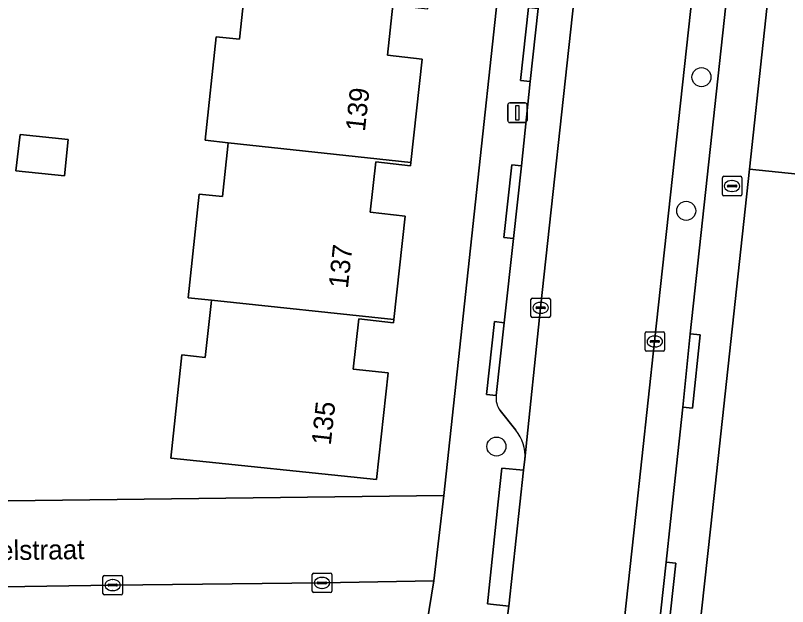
# Model space of a CAD drawing. Extents: x 160732 to 162107, y 387428 to 388479.
# Drawn here: x 162001.79 to 162041.42, y 387906.72 to 387937.04 of the extents above; entities that cross this region are included whole.
import ezdxf

# ---------------------------------------------------------------- set-up
doc = ezdxf.new("R2010")
doc.units = 0
for name, color, linetype in [('IMGEO_Boom', 7, 'Continuous'), ('IMGEO_Brandkraan', 7, 'Continuous'), ('IMGEO_Erf', 7, 'Continuous'), ('IMGEO_Groenvoorziening', 7, 'Continuous'), ('IMGEO_Kolk', 7, 'Continuous'), ('IMGEO_Lichtmast', 7, 'Continuous'), ('IMGEO_Openbare_ruimte_label', 7, 'Continuous'), ('IMGEO_Pand', 7, 'Continuous'), ('IMGEO_Pand_nummerreeks', 7, 'Continuous'), ('IMGEO_Parkeervlak_open', 7, 'Continuous'), ('IMGEO_Rijbaan_lokaal_open', 7, 'Continuous'), ('IMGEO_Voetpad_open', 7, 'Continuous')]:
    doc.layers.add(name, color=color, linetype=linetype)

msp = doc.modelspace()

# ---------------------------------------------------------------- linework, layer by layer
at = {"layer": 'IMGEO_Boom'}
for centre in [(162037.001, 387933.876), (162036.218, 387927.018), (162026.476, 387914.927)]:
    msp.add_circle(centre, 0.489, dxfattribs=at)
at = {"layer": 'IMGEO_Brandkraan'}
for p, q in [((162038.073, 387927.863), (162038.073, 387928.715)), ((162038.148, 387928.789), (162039, 387928.789)), ((162039.074, 387928.715), (162039.074, 387927.863)), ((162038.332, 387928.283), (162038.332, 387928.295)), ((162038.77, 387928.246), (162038.372, 387928.246)), ((162038.375, 387928.332), (162038.773, 387928.332)), ((162038.561, 387928.569), (162038.586, 387928.569)), ((162038.816, 387928.295), (162038.816, 387928.283)), ((162038.584, 387928.009), (162038.559, 387928.009)), ((162039, 387927.789), (162038.148, 387927.789))]:
    msp.add_line(p, q, dxfattribs=at)
for points in [[(162038.073, 387927.863), (162038.073, 387928.715)], [(162038.148, 387928.789), (162039, 387928.789)], [(162039.074, 387928.715), (162039.074, 387927.863)], [(162039, 387927.789), (162038.148, 387927.789)]]:
    msp.add_lwpolyline(points, dxfattribs=at)
for centre, radius, start, end in [((162038.15, 387928.713), 0.0765, 91.552, 178.448), ((162038.15, 387928.713), 0.0765, 91.552, 178.448), ((162038.998, 387928.713), 0.0765, 1.552, 88.448), ((162038.998, 387928.713), 0.0765, 1.552, 88.448), ((162038.372, 387928.292), 0.0403, 85.8775, 175.7526), ((162038.369, 387928.282), 0.0366, 178.938, 274.7102), ((162038.773, 387928.289), 0.043, 264.8664, 352.4533), ((162038.777, 387928.294), 0.0386, 1.7309, 96.639), ((162038.15, 387927.865), 0.0765, 181.552, 268.448), ((162038.15, 387927.865), 0.0765, 181.552, 268.448), ((162038.998, 387927.865), 0.0765, 271.552, 358.448), ((162038.998, 387927.865), 0.0765, 271.552, 358.448)]:
    msp.add_arc(centre, radius, start, end, dxfattribs=at)
for centre, major_axis, ratio, start_param, end_param in [((162038.56, 387928.289), (-0.387, 0.002), 0.722429, 4.712389, 7.853982), ((162038.585, 387928.289), (-0.39, 0.002), 0.717154, 1.570796, 4.712389)]:
    msp.add_ellipse(centre, major_axis=major_axis, ratio=ratio, start_param=start_param, end_param=end_param, dxfattribs=at)
at = {"layer": 'IMGEO_Erf'}
for points in [[(162000, 387912.123), (162023.785, 387912.414), (162028.209, 387953.505)], [(162021.162, 387937.571), (162020.878, 387934.996), (162022.667, 387934.799), (162022.087, 387929.498), (162022.068, 387929.329), (162020.286, 387929.524), (162020.002, 387926.949), (162021.791, 387926.752), (162021.215, 387921.45), (162021.197, 387921.281), (162019.413, 387921.476), (162019.129, 387918.901), (162020.918, 387918.704), (162020.316, 387913.232), (162009.766, 387914.339), (162010.302, 387919.311), (162010.336, 387919.629), (162011.53, 387919.501), (162011.827, 387922.265), (162011.845, 387922.436), (162010.651, 387922.562), (162011.223, 387927.881), (162012.417, 387927.753), (162012.695, 387930.338), (162012.713, 387930.507), (162011.519, 387930.635), (162012.091, 387935.945), (162013.285, 387935.817), (162013.562, 387938.392)], [(162042.936, 387928.789), (162039.462, 387929.159), (162037.481, 387910.847), (162036.857, 387905.078), (162034.207, 387880.781), (162037.651, 387880.405), (162037.706, 387880.939), (162040.267, 387880.766), (162041.19, 387888.751), (162039.933, 387888.863), (162038.959, 387892.521), (162038.999, 387892.865), (162041.656, 387892.58)]]:
    msp.add_lwpolyline(points, dxfattribs=at)
msp.add_lwpolyline([(162004.309, 387928.813), (162001.813, 387929.067), (162002.024, 387930.935), (162004.499, 387930.682)], close=True, dxfattribs=at)
at = {"layer": 'IMGEO_Groenvoorziening'}
msp.add_lwpolyline([(162040.87, 387942.169), (162039.462, 387929.159), (162042.936, 387928.789), (162044.323, 387941.801)], close=True, dxfattribs=at)
at = {"layer": 'IMGEO_Kolk'}
for p, q in [((162028.246, 387921.617), (162028.246, 387922.469)), ((162028.321, 387922.543), (162029.173, 387922.543)), ((162028.734, 387922.323), (162028.759, 387922.323)), ((162029.247, 387922.469), (162029.247, 387921.617)), ((162028.505, 387922.037), (162028.505, 387922.049)), ((162028.943, 387922), (162028.545, 387922)), ((162028.548, 387922.086), (162028.946, 387922.086)), ((162028.989, 387922.049), (162028.989, 387922.037)), ((162029.173, 387921.543), (162028.321, 387921.543)), ((162028.757, 387921.763), (162028.732, 387921.763)), ((162034.106, 387919.891), (162034.106, 387920.743)), ((162034.181, 387920.817), (162035.033, 387920.817)), ((162035.107, 387920.743), (162035.107, 387919.891)), ((162034.365, 387920.311), (162034.365, 387920.323)), ((162034.803, 387920.274), (162034.405, 387920.274)), ((162034.408, 387920.36), (162034.806, 387920.36)), ((162034.594, 387920.597), (162034.619, 387920.597)), ((162034.849, 387920.323), (162034.849, 387920.311)), ((162034.617, 387920.037), (162034.592, 387920.037)), ((162035.033, 387919.817), (162034.181, 387919.817)), ((162017.098, 387908.432), (162017.95, 387908.432)), ((162006.278, 387907.393), (162006.278, 387908.245)), ((162006.353, 387908.319), (162007.205, 387908.319)), ((162006.766, 387908.099), (162006.791, 387908.099)), ((162007.279, 387908.245), (162007.279, 387907.393)), ((162017.023, 387907.506), (162017.023, 387908.358)), ((162017.325, 387907.975), (162017.723, 387907.975)), ((162017.511, 387908.212), (162017.536, 387908.212)), ((162018.024, 387908.358), (162018.024, 387907.506)), ((162006.537, 387907.813), (162006.537, 387907.825)), ((162006.975, 387907.776), (162006.577, 387907.776)), ((162006.58, 387907.862), (162006.978, 387907.862)), ((162007.021, 387907.825), (162007.021, 387907.813)), ((162017.282, 387907.926), (162017.282, 387907.938)), ((162017.72, 387907.889), (162017.322, 387907.889)), ((162017.534, 387907.652), (162017.509, 387907.652)), ((162017.766, 387907.938), (162017.766, 387907.926)), ((162007.205, 387907.319), (162006.353, 387907.319)), ((162006.789, 387907.539), (162006.764, 387907.539)), ((162017.95, 387907.432), (162017.098, 387907.432))]:
    msp.add_line(p, q, dxfattribs=at)
for points in [[(162028.246, 387921.617), (162028.246, 387922.469)], [(162028.321, 387922.543), (162029.173, 387922.543)], [(162029.247, 387922.469), (162029.247, 387921.617)], [(162029.173, 387921.543), (162028.321, 387921.543)], [(162034.106, 387919.891), (162034.106, 387920.743)], [(162034.181, 387920.817), (162035.033, 387920.817)], [(162035.107, 387920.743), (162035.107, 387919.891)], [(162035.033, 387919.817), (162034.181, 387919.817)], [(162017.098, 387908.432), (162017.95, 387908.432)], [(162006.278, 387907.393), (162006.278, 387908.245)], [(162006.353, 387908.319), (162007.205, 387908.319)], [(162007.279, 387908.245), (162007.279, 387907.393)], [(162017.023, 387907.506), (162017.023, 387908.358)], [(162018.024, 387908.358), (162018.024, 387907.506)], [(162007.205, 387907.319), (162006.353, 387907.319)], [(162017.95, 387907.432), (162017.098, 387907.432)]]:
    msp.add_lwpolyline(points, dxfattribs=at)
for centre, radius, start, end in [((162028.323, 387922.467), 0.0765, 91.552, 178.448), ((162028.323, 387922.467), 0.0765, 91.552, 178.448), ((162029.171, 387922.467), 0.0765, 1.552, 88.448), ((162029.171, 387922.467), 0.0765, 1.552, 88.448), ((162028.545, 387922.046), 0.0403, 85.8775, 175.7526), ((162028.542, 387922.036), 0.0366, 178.938, 274.7102), ((162028.946, 387922.043), 0.043, 264.8664, 352.4533), ((162028.95, 387922.048), 0.0386, 1.7309, 96.639), ((162028.323, 387921.619), 0.0765, 181.552, 268.448), ((162028.323, 387921.619), 0.0765, 181.552, 268.448), ((162029.171, 387921.619), 0.0765, 271.552, 358.448), ((162029.171, 387921.619), 0.0765, 271.552, 358.448), ((162034.183, 387920.741), 0.0765, 91.552, 178.448), ((162034.183, 387920.741), 0.0765, 91.552, 178.448), ((162035.031, 387920.741), 0.0765, 1.552, 88.448), ((162035.031, 387920.741), 0.0765, 1.552, 88.448), ((162034.405, 387920.32), 0.0403, 85.8775, 175.7526), ((162034.402, 387920.31), 0.0366, 178.938, 274.7102), ((162034.806, 387920.317), 0.043, 264.8664, 352.4533), ((162034.81, 387920.322), 0.0386, 1.7309, 96.639), ((162034.183, 387919.893), 0.0765, 181.552, 268.448), ((162034.183, 387919.893), 0.0765, 181.552, 268.448), ((162035.031, 387919.893), 0.0765, 271.552, 358.448), ((162035.031, 387919.893), 0.0765, 271.552, 358.448), ((162017.1, 387908.356), 0.0765, 91.552, 178.448), ((162017.1, 387908.356), 0.0765, 91.552, 178.448), ((162017.948, 387908.356), 0.0765, 1.552, 88.448), ((162017.948, 387908.356), 0.0765, 1.552, 88.448), ((162006.355, 387908.243), 0.0765, 91.552, 178.448), ((162006.355, 387908.243), 0.0765, 91.552, 178.448), ((162007.203, 387908.243), 0.0765, 1.552, 88.448), ((162007.203, 387908.243), 0.0765, 1.552, 88.448), ((162017.322, 387907.935), 0.0403, 85.8775, 175.7526), ((162017.727, 387907.937), 0.0386, 1.7309, 96.639), ((162006.577, 387907.822), 0.0403, 85.8775, 175.7526), ((162006.574, 387907.812), 0.0366, 178.938, 274.7102), ((162006.978, 387907.819), 0.043, 264.8664, 352.4533), ((162006.982, 387907.824), 0.0386, 1.7309, 96.639), ((162017.319, 387907.925), 0.0366, 178.938, 274.7102), ((162017.723, 387907.932), 0.043, 264.8664, 352.4533), ((162006.355, 387907.395), 0.0765, 181.552, 268.448), ((162006.355, 387907.395), 0.0765, 181.552, 268.448), ((162007.203, 387907.395), 0.0765, 271.552, 358.448), ((162007.203, 387907.395), 0.0765, 271.552, 358.448), ((162017.1, 387907.508), 0.0765, 181.552, 268.448), ((162017.1, 387907.508), 0.0765, 181.552, 268.448), ((162017.948, 387907.508), 0.0765, 271.552, 358.448), ((162017.948, 387907.508), 0.0765, 271.552, 358.448)]:
    msp.add_arc(centre, radius, start, end, dxfattribs=at)
for centre, major_axis, ratio, start_param, end_param in [((162028.733, 387922.043), (-0.387, 0.002), 0.722429, 4.712389, 7.853982), ((162028.758, 387922.043), (-0.39, 0.002), 0.717154, 1.570796, 4.712389), ((162034.593, 387920.317), (-0.387, 0.002), 0.722429, 4.712389, 7.853982), ((162034.618, 387920.317), (-0.39, 0.002), 0.717154, 1.570796, 4.712389), ((162006.765, 387907.819), (-0.387, 0.002), 0.722429, 4.712389, 7.853982), ((162006.79, 387907.819), (-0.39, 0.002), 0.717154, 1.570796, 4.712389), ((162017.51, 387907.932), (-0.387, 0.002), 0.722429, 4.712389, 7.853982), ((162017.535, 387907.932), (-0.39, 0.002), 0.717154, 1.570796, 4.712389)]:
    msp.add_ellipse(centre, major_axis=major_axis, ratio=ratio, start_param=start_param, end_param=end_param, dxfattribs=at)
at = {"layer": 'IMGEO_Lichtmast'}
for p, q in [((162027.16, 387932.55), (162027.95, 387932.55)), ((162027.95, 387932.55), (162027.16, 387932.55)), ((162027.06, 387931.65), (162027.06, 387932.45)), ((162027.06, 387932.45), (162027.06, 387931.65)), ((162028.05, 387932.45), (162028.05, 387931.65)), ((162028.05, 387931.65), (162028.05, 387932.45)), ((162027.95, 387931.55), (162027.16, 387931.55)), ((162027.16, 387931.55), (162027.95, 387931.55))]:
    msp.add_line(p, q, dxfattribs=at)
msp.add_lwpolyline([(162027.48, 387932.425), (162027.63, 387932.425), (162027.63, 387931.675), (162027.48, 387931.675), (162027.48, 387932.425)], dxfattribs=at)
for centre, start, end in [((162027.16, 387932.45), 90, 180), ((162027.16, 387932.45), 90, 180), ((162027.95, 387932.45), 0, 90), ((162027.95, 387932.45), 360, 90), ((162027.16, 387931.65), 180, 270), ((162027.16, 387931.65), 180, 270), ((162027.95, 387931.65), 270, 0), ((162027.95, 387931.65), 270, 0)]:
    msp.add_arc(centre, 0.1, start, end, dxfattribs=at)
at = {"layer": 'IMGEO_Pand'}
for points in [[(162021.162, 387937.571), (162022.95, 387937.375), (162022.968, 387937.544), (162013.58, 387938.56), (162013.562, 387938.392), (162013.285, 387935.817), (162012.091, 387935.945), (162011.519, 387930.635), (162012.713, 387930.507), (162022.087, 387929.498), (162022.667, 387934.799), (162020.878, 387934.996)], [(162004.499, 387930.682), (162002.024, 387930.935), (162001.813, 387929.067), (162004.309, 387928.813)], [(162020.286, 387929.524), (162022.068, 387929.329), (162022.087, 387929.498), (162012.713, 387930.507), (162012.695, 387930.338), (162012.417, 387927.753), (162011.223, 387927.881), (162010.651, 387922.562), (162011.845, 387922.436), (162021.215, 387921.45), (162021.791, 387926.752), (162020.002, 387926.949)], [(162019.413, 387921.476), (162021.197, 387921.281), (162021.215, 387921.45), (162011.845, 387922.436), (162011.827, 387922.265), (162011.53, 387919.501), (162010.336, 387919.629), (162010.302, 387919.311), (162009.766, 387914.339), (162020.316, 387913.232), (162020.918, 387918.704), (162019.129, 387918.901)]]:
    msp.add_lwpolyline(points, close=True, dxfattribs=at)
at = {"layer": 'IMGEO_Parkeervlak_open'}
for points in [[(162027.935, 387914.276), (162028.744, 387922.043), (162030.47, 387937.926), (162032.927, 387960.653), (162033.686, 387967.562)], [(162031.572, 387964.657), (162030.375, 387953.691), (162029.96, 387949.955), (162029.487, 387945.443), (162029.073, 387941.708), (162028.62, 387937.39), (162028.208, 387933.652), (162027.757, 387929.33), (162027.355, 387925.592), (162026.869, 387921.281), (162026.468, 387917.537)], [(162038.814, 387959.046), (162034.593, 387920.323), (162033.61, 387911.29), (162031.917, 387895.736), (162029.582, 387874.404), (162027.244, 387853.078), (162025.156, 387833.593)], [(162028.47, 387847.699), (162029.33, 387855.663), (162029.729, 387859.412), (162032.119, 387881.325), (162032.527, 387885.067), (162033.443, 387893.536), (162033.855, 387897.275), (162034.781, 387905.249), (162035.188, 387908.99), (162035.412, 387911.084), (162036.039, 387916.952), (162036.43, 387920.701), (162038.797, 387942.624)], [(162026.664, 387916.782), (162027.472, 387915.76)]]:
    msp.add_lwpolyline(points, dxfattribs=at)
for centre, radius, start, end in [((162027.466, 387917.393), 1.009, 171.8034, 217.3024), ((162025.961, 387914.474), 1.984, 354.2591, 40.3962)]:
    msp.add_arc(centre, radius, start, end, dxfattribs=at)
at = {"layer": 'IMGEO_Rijbaan_lokaal_open'}
for points in [[(162025.156, 387833.593), (162027.244, 387853.078), (162029.582, 387874.404), (162031.917, 387895.736), (162033.61, 387911.29), (162034.593, 387920.323), (162038.814, 387959.046)], [(162030.47, 387937.926), (162028.744, 387922.043), (162027.935, 387914.276), (162027.862, 387913.708), (162027.674, 387911.969), (162027.109, 387906.74), (162026.903, 387905.249), (162026.013, 387897.41), (162023.796, 387876.899), (162021.604, 387856.723), (162021.184, 387852.769), (162021.097, 387852.011), (162020.369, 387845.191)], [(162000, 387907.718), (162006.788, 387907.81), (162017.52, 387907.931), (162023.267, 387908.03), (162023.785, 387912.414), (162000, 387912.123)]]:
    msp.add_lwpolyline(points, dxfattribs=at)
at = {"layer": 'IMGEO_Voetpad_open'}
for points in [[(162026.468, 387917.537), (162025.971, 387917.59), (162026.372, 387921.334), (162026.869, 387921.281), (162027.355, 387925.592), (162026.858, 387925.645), (162027.26, 387929.383), (162027.757, 387929.33), (162028.208, 387933.652), (162027.712, 387933.706), (162028.124, 387937.444), (162028.62, 387937.39), (162029.073, 387941.708), (162028.577, 387941.763), (162028.991, 387945.498), (162029.487, 387945.443), (162029.96, 387949.955), (162029.464, 387950.01), (162029.879, 387953.746), (162030.375, 387953.691), (162031.572, 387964.657)], [(162028.209, 387953.505), (162023.785, 387912.414), (162023.267, 387908.03), (162022.912, 387905.835), (162021.653, 387894.082), (162021.522, 387891.968), (162017.051, 387850.917), (162016.574, 387846.529), (162016.213, 387844.358), (162014.832, 387831.536), (162014.724, 387829.456), (162010.24, 387788.363), (162012.257, 387785.712)], [(162038.797, 387942.624), (162036.43, 387920.701), (162036.927, 387920.65), (162036.536, 387916.901), (162036.039, 387916.952), (162035.412, 387911.084), (162035.188, 387908.99), (162035.685, 387908.936), (162035.278, 387905.195), (162034.781, 387905.249), (162033.855, 387897.275), (162034.351, 387897.221), (162033.939, 387893.482), (162033.443, 387893.536), (162032.527, 387885.067), (162033.024, 387885.013), (162032.615, 387881.271), (162032.119, 387881.325), (162029.729, 387859.412), (162030.226, 387859.36), (162029.827, 387855.611), (162029.33, 387855.663), (162028.47, 387847.699)], [(162024.115, 387788.934), (162026.05, 387806.406), (162027.495, 387819.45), (162028.892, 387832.06), (162032.794, 387867.828), (162034.207, 387880.781), (162036.857, 387905.078), (162037.481, 387910.847), (162039.462, 387929.159), (162040.87, 387942.169)], [(162027.472, 387915.76), (162026.664, 387916.782)], [(162026.903, 387905.249), (162027.109, 387906.74), (162026.015, 387906.857), (162026.574, 387912.095), (162026.759, 387913.826), (162027.862, 387913.708), (162027.935, 387914.276)], [(162001.026, 387905.578), (162009.596, 387905.676), (162009.627, 387904.161), (162009.641, 387903.729), (162012.63, 387903.726), (162012.622, 387904.222), (162012.582, 387905.703), (162022.912, 387905.835), (162023.267, 387908.03), (162017.52, 387907.931), (162006.788, 387907.81), (162000, 387907.718)]]:
    msp.add_lwpolyline(points, dxfattribs=at)
for points in [[(162028.208, 387933.652), (162028.62, 387937.39), (162028.124, 387937.444), (162027.712, 387933.706)], [(162027.355, 387925.592), (162027.757, 387929.33), (162027.26, 387929.383), (162026.858, 387925.645)], [(162026.468, 387917.537), (162026.869, 387921.281), (162026.372, 387921.334), (162025.971, 387917.59)], [(162036.039, 387916.952), (162036.536, 387916.901), (162036.927, 387920.65), (162036.43, 387920.701)], [(162027.109, 387906.74), (162027.674, 387911.969), (162027.862, 387913.708), (162026.759, 387913.826), (162026.574, 387912.095), (162026.015, 387906.857)], [(162035.188, 387908.99), (162034.781, 387905.249), (162035.278, 387905.195), (162035.685, 387908.936)]]:
    msp.add_lwpolyline(points, close=True, dxfattribs=at)
for centre, radius, start, end in [((162027.466, 387917.393), 1.009, 171.8034, 217.3024), ((162025.961, 387914.474), 1.984, 354.2591, 40.3962)]:
    msp.add_arc(centre, radius, start, end, dxfattribs=at)

# ---------------------------------------------------------------- texts
at = {"layer": 'IMGEO_Openbare_ruimte_label'}
msp.add_text("'s-Gravenbrakelstraat", height=1, rotation=0.8021, dxfattribs=at).set_placement((161992.593, 387908.977))
at = {"layer": 'IMGEO_Pand_nummerreeks'}
for s, rotation, p in [('139', 83.7492, (162019.723, 387931.059)), ('137', 83.8008, (162018.849, 387923.009)), ('135', 83.7206, (162017.97, 387914.964))]:
    msp.add_text(s, height=1, rotation=rotation, dxfattribs=at).set_placement(p)

doc.saveas('drawing.dxf')
